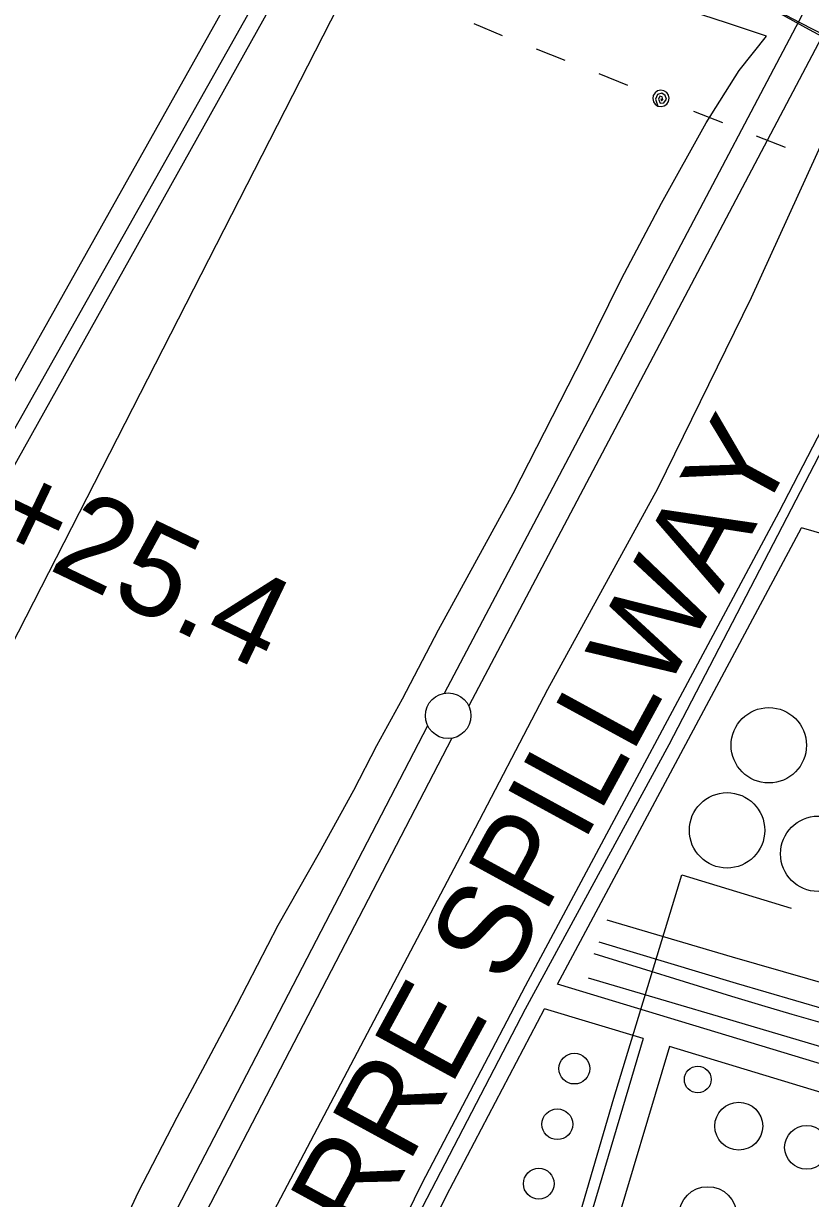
# Model space of a CAD drawing. Extents: x 3535183 to 3573198, y 534952 to 560562.
# Drawn here: x 3567729 to 3568594, y 548380 to 549671 of the extents above; entities that cross this region are included whole.
import ezdxf

# ---------------------------------------------------------------- set-up
doc = ezdxf.new("R2010")
doc.units = 0
for name, color, linetype in [('V-DOMW-TANK', 7, 'Continuous'), ('V-LEVE-TOET', 7, 'Continuous'), ('V-RAIL-TRAK', 7, 'Continuous'), ('V-RIVR-SPIL', 7, 'Continuous'), ('V-ROAD-CNTR', 7, 'Continuous'), ('V-SITE-OTLN', 7, 'Continuous'), ('V-SURV-IDEN', 7, 'Continuous'), ('V-SURV-LINE', 7, 'Continuous'), ('V-UTIL-LINE', 7, 'Continuous')]:
    doc.layers.add(name, color=color, linetype=linetype)

msp = doc.modelspace()

# ---------------------------------------------------------------- linework, layer by layer
at = {"layer": 'V-DOMW-TANK'}
for centre, radius in [((3568548, 548878.1), 41.4), ((3568502.1, 548784.7), 41.4), ((3568602.2, 548758.9), 41.4), ((3568334.4, 548523), 16.9), ((3568469.9, 548511), 14.7), ((3568515, 548459.8), 26.3), ((3568315.7, 548461.9), 16.9), ((3568589.5, 548436.5), 24.1), ((3568295.3, 548396.6), 16.9), ((3568481, 548361.5), 31.8)]:
    msp.add_circle(centre, radius, dxfattribs=at)
at = {"layer": 'V-LEVE-TOET'}
for points in [[(3568545.3, 549657), (3568502.6, 549671.3), (3568361.7, 549717.5), (3568178.5, 549806), (3568056.8, 549872.6), (3568042.6, 549889.6), (3568041.2, 549935.7), (3568076.1, 549991.1), (3568114.3, 549994.9), (3568545.1, 549760.9), (3568563.1, 549751.3), (3568574.3, 549772.8)], [(3567721.6, 548115.4), (3567767.7, 548204.8), (3567807.6, 548283.9), (3567855.3, 548387), (3567898, 548469.5), (3567929.4, 548527.9), (3567963.7, 548592.5), (3568009.1, 548680.5), (3568054.6, 548760.2), (3568092.3, 548828.9), (3568117.5, 548877.7), (3568145.5, 548929.3), (3568185.3, 549004.9), (3568267.1, 549154.7), (3568344.8, 549306.6), (3568386.1, 549390.5), (3568430.1, 549473.7), (3568479, 549561.6), (3568515.3, 549619.3), (3568545.3, 549657)], [(3568631, 549594.3), (3568528.7, 549369.5), (3568425.8, 549159.8), (3568304.9, 548939.2), (3568216.8, 548770.1), (3567989.5, 548339.1), (3567867.2, 548115.8), (3567773.4, 547935), (3567640.7, 547709), (3567606.9, 547654.4), (3567555.7, 547531.2), (3567526.1, 547451.4), (3567498.9, 547401.9), (3567451.5, 547336.1), (3567411.2, 547256.8)]]:
    msp.add_lwpolyline(points, dxfattribs=at)
at = {"layer": 'V-RAIL-TRAK'}
for points in [[(3568553.1, 549686), (3568588.3, 549666.3), (3568660.2, 549627.7), (3568739, 549588.9), (3568873.7, 549517.9), (3569012.6, 549446.1), (3569189.4, 549353.3), (3569393.3, 549247.1), (3569519.7, 549180.9), (3569662, 549107.8), (3569870, 549002.9), (3570040.7, 548923.3), (3570207.3, 548845.8), (3570378.8, 548767.5), (3570597.2, 548668.1), (3570758.9, 548592.7)], [(3568647, 548605.6), (3568508.1, 548645.4), (3568370.6, 548685.9)], [(3568361.4, 548662.4), (3568512, 548617), (3568642.6, 548578.7)], [(3568774.7, 548528.2), (3568741.1, 548536.7), (3568707.5, 548545.4), (3568674, 548554.3), (3568640.5, 548563.4), (3568607.1, 548572.8), (3568573.8, 548582.4), (3568540.5, 548592.2), (3568507.3, 548602.2), (3568356, 548649)], [(3568349.6, 548622.7), (3568508.5, 548575.8), (3568630.8, 548539.6), (3568717.1, 548514.8), (3568773.7, 548497.1), (3568778.6, 548495.6), (3568894, 548467.8), (3568965.9, 548441.6), (3569070.2, 548409), (3569166.2, 548381.3), (3569175.1, 548378.7)]]:
    msp.add_lwpolyline(points, dxfattribs=at)
at = {"layer": 'V-ROAD-CNTR'}
for points in [[(3570907.8, 548525.3), (3570598.4, 548669.3), (3570389.2, 548767.1), (3570164.6, 548869.3), (3569962.7, 548962.8), (3569789.6, 549047), (3569705.3, 549091.7), (3569526.7, 549182.6), (3569155.6, 549378.6), (3568843, 549537.9), (3568582.4, 549671.7), (3568104.6, 549922), (3567516.3, 550225.4), (3567077.2, 550460.4), (3566551.3, 550734), (3565999.2, 551021.8), (3565483.6, 551288.9), (3565003.9, 551536.4), (3564534.5, 551784.7), (3564063.3, 552028.2), (3563650.7, 552244.7), (3563185.2, 552482.8), (3562816.7, 552675.1), (3562637, 552769.5)], [(3567931.3, 547915.4), (3568167.3, 548397.2), (3568280.9, 548613.8), (3568559.5, 549134.6), (3568691, 549388.9)], [(3568316, 548615.8), (3568584, 549116.9)], [(3568899.8, 549025.4), (3568584, 549116.9)], [(3568749.8, 548484.3), (3568316, 548615.8)], [(3568048.8, 548087.2), (3568194.1, 548383.6), (3568301.7, 548588.8)], [(3568410.1, 548555.9), (3568301.7, 548588.8)], [(3568410.1, 548555.9), (3568341.8, 548326.5), (3568254.8, 548026)], [(3568438.8, 548547.2), (3568375, 548332.7)], [(3568741.7, 548455.4), (3568438.8, 548547.2)]]:
    msp.add_lwpolyline(points, dxfattribs=at)
at = {"layer": 'V-SITE-OTLN'}
msp.add_lwpolyline([(3568079.6, 548201.5), (3568280.9, 548588.5), (3568438.4, 548878.8), (3568613, 549214.7)], dxfattribs=at)
at = {"layer": 'V-SURV-LINE'}
for points in [[(3568191.8, 548935.3), (3568771.1, 550033.5)], [(3568797.6, 550019.5), (3568218.4, 548921.3)], [(3567474.3, 547552.8), (3568173.3, 548899.8)], [(3568199.9, 548885.9), (3567500.9, 547539)]]:
    msp.add_lwpolyline(points, dxfattribs=at)
msp.add_circle((3568195.8, 548910.6), 25, dxfattribs=at)
at = {"layer": 'V-UTIL-LINE'}
for points in [[(3565844, 540552.9), (3566536.8, 542959.3), (3566600.3, 543171.5), (3566545.5, 543258.5), (3566611.7, 543523.5), (3566756.4, 543920.5), (3567664.2, 545976.5), (3567722, 546084.3), (3567726.5, 546290.7), (3567571.1, 546289.8), (3567678.6, 547410.2), (3567020.2, 547722), (3567668.7, 549051.1), (3567634.8, 549127.6), (3568079.6, 549920.2), (3568202.2, 550153.6), (3569240.2, 550955.3), (3570392.4, 551890.6), (3570938.8, 552364.2)], [(3565873.7, 540553.1), (3566563.6, 542961.2), (3566563.7, 542961.4), (3566622.1, 543169.5), (3566567.9, 543256.5), (3566645.8, 543532.2), (3566754.8, 543832.1), (3567684, 545957.9), (3567747.2, 546073.9), (3567750.5, 546307.3), (3567594.8, 546310.7), (3567709.4, 547423.7), (3567050.9, 547733.1), (3567703.9, 549055.8), (3567667, 549133), (3568103.3, 549907), (3568220.5, 550136.8), (3569231.1, 550913.6), (3570383.3, 551849.9), (3570939, 552332.1)], [(3570939.4, 552291.6), (3570849.1, 552211.5), (3569548.9, 551126.6), (3568625, 550412.5), (3568598.6, 550392.1), (3568238.5, 550116), (3568124.2, 549911.1), (3567700.4, 549152.4), (3566983.7, 547869), (3567517.4, 547561.1), (3569316.2, 545945.9), (3569331.4, 545867.9), (3569368.9, 543127), (3569352.8, 543013.2), (3569354.5, 542782.5), (3569354.6, 542779), (3569354.6, 542777.6), (3569352.7, 542706.1), (3569074.9, 542711.5), (3568970.1, 542218.9), (3568443.7, 540572.5)], [(3570939.9, 552222.4), (3570535.3, 551886.4), (3568260.8, 550054.4), (3568175.1, 549886.6), (3567095.5, 547774.9), (3567514.7, 547600.4), (3567916.8, 547434.9), (3567543.9, 546342.9), (3567623.7, 546336.5), (3568423.1, 546277.7), (3568456, 546292.7), (3568479.7, 546273.4), (3569276.9, 546236), (3569276.6, 546213.5), (3569327.2, 542794.5), (3569326.5, 542748.2), (3569070.1, 542749.3), (3568961.5, 542258.4), (3568428.1, 540572.4)], [(3568255.6, 549657.4), (3568224.2, 549670.4)], [(3568324.4, 549630.1), (3568292.8, 549642.5)], [(3568393.2, 549602.9), (3568361.6, 549615.4)], [(3568429.5, 549588.6), (3568430.2, 549585.8), (3568431.7, 549587.5), (3568431, 549590.2), (3568428.2, 549590.9), (3568426.8, 549587.8), (3568428.6, 549583.5), (3568432.8, 549583.7), (3568435.7, 549587.6), (3568434.1, 549591.9), (3568430.4, 549594.4), (3568425.8, 549592.9), (3568423.5, 549587.9), (3568426.2, 549580.2), (3568429.7, 549579.6), (3568433.1, 549580.3), (3568436, 549582.3), (3568437.9, 549585.3), (3568438.5, 549588.7), (3568437.8, 549592.2), (3568435.8, 549595), (3568432.8, 549597), (3568429.4, 549597.6), (3568425.9, 549596.8), (3568423, 549594.8), (3568421.1, 549591.9), (3568420.5, 549588.4), (3568421.2, 549585), (3568423.2, 549582.1), (3568426.2, 549580.2)], [(3568497.4, 549561.8), (3568465.8, 549574.3)], [(3568566.2, 549534.6), (3568534.6, 549547.1)], [(3568155.9, 547738.3), (3568250.4, 548055), (3568377.8, 548490.6), (3568452.5, 548735.8), (3568572.6, 548699.1)]]:
    msp.add_lwpolyline(points, dxfattribs=at)

# ---------------------------------------------------------------- texts
at = {"layer": 'V-RIVR-SPIL'}
msp.add_text('BONNET CARRE SPILLWAY', height=100, rotation=61.4183, dxfattribs=at).set_placement((3567732.6, 547647.4))
at = {"layer": 'V-SURV-IDEN'}
msp.add_text('23+25.4', height=100, rotation=334.4291, dxfattribs=at).set_placement((3567550.6, 549169.8))

doc.saveas('drawing.dxf')
